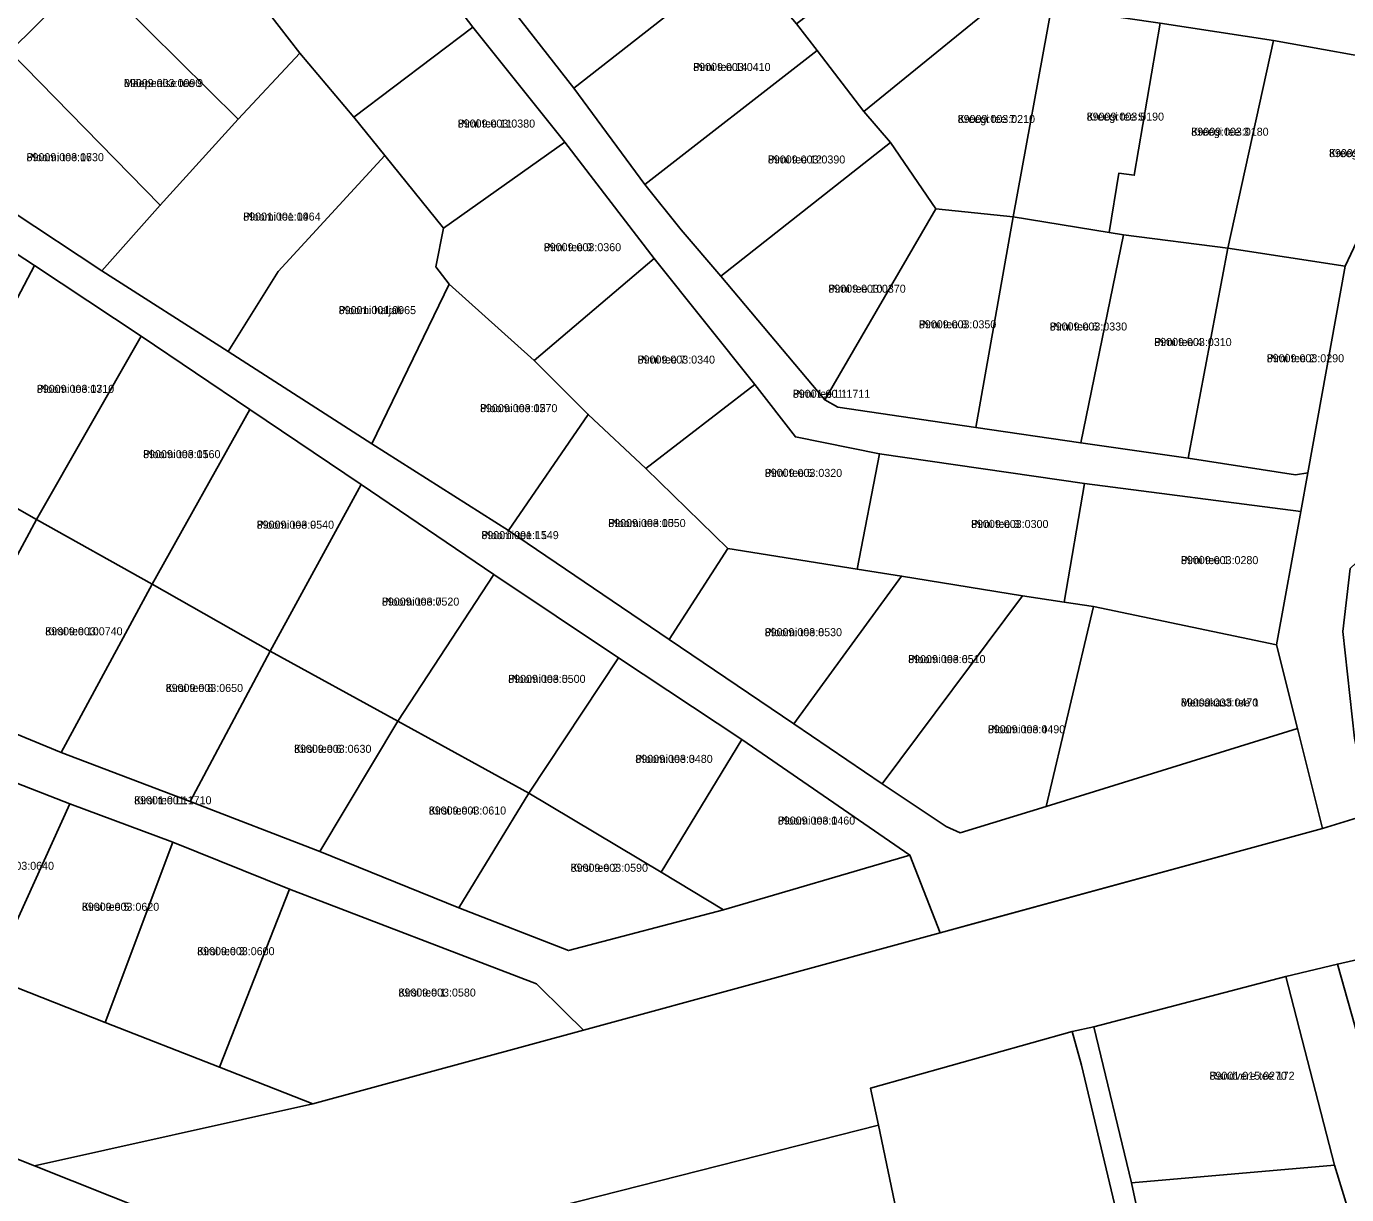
# Model space of a CAD drawing. Extents: x 526849 to 562296, y 6591741 to 6618546.
# Drawn here: x 550134 to 550381.5, y 6595204.6 to 6595423.5 of the extents above; entities that cross this region are included whole.
import ezdxf

# ---------------------------------------------------------------- set-up
doc = ezdxf.new("R2010")
doc.units = 0
for name, color, linetype in [('L_AADRESS', 7, 'Continuous'), ('PIIR', 7, 'Continuous'), ('TUNNUS', 7, 'Continuous')]:
    doc.layers.add(name, color=color, linetype=linetype)

msp = doc.modelspace()

# ---------------------------------------------------------------- linework, layer by layer
at = {"layer": 'PIIR'}
for points in [[(550133.67, 6595432.31), (550155.69, 6595454.08), (550177.9, 6595477.8), (550181.9, 6595482.35), (550184.6, 6595480.22), (550216.42, 6595494.1), (550236.49, 6595502.69), (550256.68, 6595511.13), (550276.73, 6595520.07), (550297, 6595528.59), (550317.16, 6595537.15), (550339.23, 6595546.47), (550339.99, 6595551.41), (550351.62, 6595539.11), (550344.09, 6595539.41), (550311.84, 6595526.1), (550274.57, 6595510.33), (550264.51, 6595506.56), (550217.82, 6595487), (550189.26, 6595473.4), (550181.17, 6595469.21), (550162.02, 6595449.78), (550145.92, 6595433.61), (550130.87, 6595418.77)], [(550222.92, 6595429.47), (550236.61, 6595411.93), (550249.93, 6595393.86), (550256.76, 6595385.36), (550264.2, 6595376.65), (550283.66, 6595353.47), (550286.08, 6595352.15), (550312.01, 6595348.31), (550331.64, 6595345.44), (550351.81, 6595342.57), (550371.93, 6595339.44), (550374.19, 6595339.79), (550372.89, 6595332.58), (550332.38, 6595337.82), (550293.95, 6595343.4), (550278.16, 6595346.54), (550270.55, 6595356.36), (550251.71, 6595379.97), (550234.91, 6595401.8), (550217.7, 6595423.35), (550200.65, 6595445.7)], [(550385.87, 6595275.93), (550376.95, 6595273.16), (550372.26, 6595291.93), (550368.37, 6595307.6), (550372.89, 6595332.58), (550374.19, 6595339.79), (550381.2, 6595378.54), (550397.15, 6595412.27)], [(550114.46, 6595399.93), (550148.12, 6595377.67), (550171.8, 6595362.53), (550198.75, 6595345.24), (550224.37, 6595329.01), (550254.51, 6595308.56), (550277.87, 6595292.77), (550294.45, 6595281.57), (550306.42, 6595273.54), (550309.06, 6595272.34), (550325.18, 6595277.3), (550372.26, 6595291.93), (550376.95, 6595273.16), (550310.72, 6595255.1), (550305.29, 6595253.63), (550299.6, 6595268.18), (550268.11, 6595289.85), (550245, 6595305.16), (550221.62, 6595320.78), (550196.73, 6595337.61), (550175.9, 6595351.71), (550155.54, 6595365.43), (550135.54, 6595378.67), (550110.47, 6595395.05)], [(550382.17, 6595321.9), (550380.79, 6595310.1), (550382.94, 6595290.13)], [(550412.29, 6595255.21), (550379.75, 6595247.75), (550370.12, 6595245.41), (550334.08, 6595236), (550330.01, 6595235.1), (550292.23, 6595224.49), (550293.71, 6595217.55), (550233.97, 6595202.37), (550185.55, 6595190.06), (550135.5, 6595209.95), (550187.67, 6595221.58), (550238.41, 6595235.4), (550305.29, 6595253.63), (550376.95, 6595273.16), (550385.87, 6595275.93)], [(550386.86, 6595185.21), (550379.19, 6595210.08), (550370.12, 6595245.41), (550379.75, 6595247.75), (550389.59, 6595212.94)], [(550127.33, 6595245.23), (550148.74, 6595236.84), (550170.21, 6595228.42), (550187.67, 6595221.58), (550135.5, 6595209.95), (550125.06, 6595214.11)]]:
    msp.add_lwpolyline(points, dxfattribs=at)
for points in [[(550274.57, 6595510.33), (550273.24, 6595507.29), (550287.59, 6595489.02), (550302.08, 6595470.86), (550315.81, 6595453.36), (550321.88, 6595445.26), (550331.77, 6595435.57), (550346.18, 6595432.1), (550367.58, 6595428.49), (550389.84, 6595423.69), (550397.74, 6595423.6), (550400.68, 6595425.43), (550397.15, 6595412.27), (550396.01, 6595413.13), (550392.08, 6595416.48), (550367.75, 6595420.82), (550346.52, 6595424.08), (550326.17, 6595427.05), (550322.05, 6595432.84), (550310.38, 6595448.61), (550297.41, 6595464.3), (550285.41, 6595479.94), (550272.44, 6595496.82), (550264.51, 6595506.56)], [(550222.92, 6595429.47), (550253.47, 6595453.37), (550265.34, 6595439.36), (550267.86, 6595436.38), (550236.61, 6595411.93)], [(550145.92, 6595433.61), (550162.02, 6595449.78), (550179.45, 6595425.96), (550185.27, 6595418.45), (550173.72, 6595406.1)], [(550278.39, 6595423.95), (550310.38, 6595448.61), (550322.05, 6595432.84), (550290.97, 6595407.56), (550282.24, 6595418.94)], [(550179.45, 6595425.96), (550200.65, 6595445.7), (550217.7, 6595423.35), (550195.41, 6595406.46), (550185.27, 6595418.45)], [(550236.61, 6595411.93), (550267.86, 6595436.38), (550278.39, 6595423.95), (550282.24, 6595418.94), (550249.93, 6595393.86)], [(550130.87, 6595418.77), (550145.92, 6595433.61), (550173.72, 6595406.1), (550159.1, 6595389.97)], [(550290.97, 6595407.56), (550322.05, 6595432.84), (550326.17, 6595427.05), (550318.97, 6595387.8), (550304.45, 6595389.31), (550295.99, 6595401.74)], [(550318.97, 6595387.8), (550326.17, 6595427.05), (550346.52, 6595424.08), (550341.67, 6595395.58), (550338.78, 6595395.97), (550336.97, 6595384.87)], [(550195.41, 6595406.46), (550217.7, 6595423.35), (550234.91, 6595401.8), (550212.17, 6595385.68), (550201.18, 6595399.3)], [(550341.67, 6595395.58), (550346.52, 6595424.08), (550367.75, 6595420.82), (550359.22, 6595381.91), (550339.65, 6595384.43), (550336.97, 6595384.87), (550338.78, 6595395.97)], [(550359.22, 6595381.91), (550367.75, 6595420.82), (550392.08, 6595416.48), (550396.01, 6595413.13), (550397.15, 6595412.27), (550381.2, 6595378.54)], [(550114.16, 6595401.16), (550130.87, 6595418.77), (550159.1, 6595389.97), (550148.12, 6595377.67), (550114.46, 6595399.93)], [(550171.8, 6595362.53), (550148.12, 6595377.67), (550159.1, 6595389.97), (550173.72, 6595406.1), (550185.27, 6595418.45), (550195.41, 6595406.46), (550201.18, 6595399.3), (550181.18, 6595377.52)], [(550256.76, 6595385.36), (550249.93, 6595393.86), (550282.24, 6595418.94), (550290.97, 6595407.56), (550295.99, 6595401.74), (550264.2, 6595376.65)], [(550212.17, 6595385.68), (550234.91, 6595401.8), (550251.71, 6595379.97), (550229.16, 6595360.89), (550213.27, 6595375.17), (550210.77, 6595378.41)], [(550264.2, 6595376.65), (550295.99, 6595401.74), (550304.45, 6595389.31), (550283.66, 6595353.47)], [(550198.75, 6595345.24), (550171.8, 6595362.53), (550181.18, 6595377.52), (550201.18, 6595399.3), (550212.17, 6595385.68), (550210.77, 6595378.41), (550213.27, 6595375.17)], [(550109.45, 6595394.57), (550110.47, 6595395.05), (550135.54, 6595378.67), (550122.02, 6595353.14), (550095.16, 6595368.33)], [(550283.66, 6595353.47), (550304.45, 6595389.31), (550318.97, 6595387.8), (550312.01, 6595348.31), (550286.08, 6595352.15)], [(550318.97, 6595387.8), (550336.97, 6595384.87), (550339.65, 6595384.43), (550331.64, 6595345.44), (550312.01, 6595348.31)], [(550339.65, 6595384.43), (550359.22, 6595381.91), (550351.81, 6595342.57), (550331.64, 6595345.44)], [(550359.22, 6595381.91), (550381.2, 6595378.54), (550374.19, 6595339.79), (550371.93, 6595339.44), (550351.81, 6595342.57)], [(550122.02, 6595353.14), (550135.54, 6595378.67), (550155.54, 6595365.43), (550135.87, 6595331.06), (550116.39, 6595342.14)], [(550239.32, 6595350.77), (550229.16, 6595360.89), (550251.71, 6595379.97), (550270.55, 6595356.36), (550250.14, 6595340.62)], [(550198.75, 6595345.24), (550213.27, 6595375.17), (550229.16, 6595360.89), (550239.32, 6595350.77), (550224.37, 6595329.01)], [(550135.87, 6595331.06), (550155.54, 6595365.43), (550175.9, 6595351.71), (550157.61, 6595318.98)], [(550250.14, 6595340.62), (550270.55, 6595356.36), (550278.16, 6595346.54), (550293.95, 6595343.4), (550289.75, 6595321.76), (550265.46, 6595325.64)], [(550157.61, 6595318.98), (550175.9, 6595351.71), (550196.73, 6595337.61), (550179.68, 6595306.42)], [(550224.37, 6595329.01), (550239.32, 6595350.77), (550250.14, 6595340.62), (550265.46, 6595325.64), (550254.51, 6595308.56)], [(550116.39, 6595342.14), (550135.87, 6595331.06), (550117.45, 6595296.9), (550095.77, 6595305.4), (550108.9, 6595328.43)], [(550289.75, 6595321.76), (550293.95, 6595343.4), (550332.38, 6595337.82), (550328.53, 6595315.58), (550320.7, 6595316.79), (550298.06, 6595320.47)], [(550179.68, 6595306.42), (550196.73, 6595337.61), (550221.62, 6595320.78), (550203.63, 6595293.29)], [(550328.53, 6595315.58), (550332.38, 6595337.82), (550372.89, 6595332.58), (550368.37, 6595307.6), (550334.01, 6595314.78)], [(550140.54, 6595287.39), (550117.45, 6595296.9), (550135.87, 6595331.06), (550157.61, 6595318.98)], [(550408.07, 6595282.93), (550385.84, 6595275.93), (550382.94, 6595290.13), (550380.79, 6595310.1), (550382.17, 6595321.9), (550385.6, 6595325.13), (550401.24, 6595327.17)], [(550254.51, 6595308.56), (550265.46, 6595325.64), (550289.75, 6595321.76), (550298.06, 6595320.47), (550277.87, 6595292.77)], [(550059.04, 6595320.02), (550067.09, 6595316.68), (550095.77, 6595305.4), (550117.45, 6595296.9), (550140.54, 6595287.39), (550164.73, 6595278.22), (550189, 6595268.89), (550215.08, 6595258.28), (550235.61, 6595250.3), (550264.68, 6595257.96), (550299.6, 6595268.18), (550305.29, 6595253.63), (550238.41, 6595235.4), (550234.96, 6595238.81), (550229.64, 6595244.07), (550183.3, 6595261.78), (550161.47, 6595270.64), (550142.13, 6595277.79), (550120.75, 6595286.11), (550099.45, 6595293.64), (550078.39, 6595302.24), (550057.3, 6595310.58), (550054.52, 6595311.87)], [(550203.63, 6595293.29), (550221.62, 6595320.78), (550245, 6595305.16), (550228.19, 6595279.82)], [(550277.87, 6595292.77), (550298.06, 6595320.47), (550320.7, 6595316.79), (550294.45, 6595281.57)], [(550140.54, 6595287.39), (550157.61, 6595318.98), (550179.68, 6595306.42), (550164.73, 6595278.22)], [(550294.45, 6595281.57), (550320.7, 6595316.79), (550328.53, 6595315.58), (550334.01, 6595314.78), (550325.18, 6595277.3), (550309.06, 6595272.34), (550306.42, 6595273.54)], [(550325.18, 6595277.3), (550334.01, 6595314.78), (550368.37, 6595307.6), (550372.26, 6595291.93)], [(550164.73, 6595278.22), (550179.68, 6595306.42), (550203.63, 6595293.29), (550189, 6595268.89)], [(550228.19, 6595279.82), (550245, 6595305.16), (550268.11, 6595289.85), (550253, 6595264.96)], [(550215.08, 6595258.28), (550189, 6595268.89), (550203.63, 6595293.29), (550228.19, 6595279.82)], [(550299.6, 6595268.18), (550264.68, 6595257.96), (550253, 6595264.96), (550268.11, 6595289.85)], [(550107.23, 6595253.12), (550120.75, 6595286.11), (550142.13, 6595277.79), (550127.33, 6595245.23)], [(550235.61, 6595250.3), (550215.08, 6595258.28), (550228.19, 6595279.82), (550253, 6595264.96), (550264.68, 6595257.96)], [(550127.33, 6595245.23), (550142.13, 6595277.79), (550161.47, 6595270.64), (550148.74, 6595236.84)], [(550148.74, 6595236.84), (550161.47, 6595270.64), (550183.3, 6595261.78), (550170.21, 6595228.42)], [(550229.64, 6595244.07), (550234.96, 6595238.81), (550238.41, 6595235.4), (550187.67, 6595221.58), (550170.21, 6595228.42), (550183.3, 6595261.78)], [(550412.29, 6595255.21), (550419.98, 6595221.15), (550389.59, 6595212.94), (550379.75, 6595247.75)], [(550334.08, 6595236), (550370.12, 6595245.41), (550379.19, 6595210.08), (550341.16, 6595206.77)], [(550293.71, 6595217.55), (550292.23, 6595224.49), (550330.01, 6595235.1), (550331.78, 6595228.82), (550337.66, 6595204.17), (550338.98, 6595198.73), (550345.4, 6595167.23), (550331.99, 6595164.15), (550302.47, 6595175.66)], [(550346.9, 6595179.94), (550352.56, 6595155.1), (550331.99, 6595164.15), (550345.4, 6595167.23), (550338.98, 6595198.73), (550337.66, 6595204.17), (550331.78, 6595228.82), (550330.01, 6595235.1), (550334.08, 6595236), (550341.16, 6595206.77)], [(550233.97, 6595202.37), (550293.71, 6595217.55), (550302.47, 6595175.66)], [(550341.16, 6595206.77), (550379.19, 6595210.08), (550386.86, 6595185.21), (550346.9, 6595179.94)]]:
    msp.add_lwpolyline(points, close=True, dxfattribs=at)

# ---------------------------------------------------------------- texts
at = {"layer": 'L_AADRESS'}
for s, p in [('Pirni tee 14', (550259, 6595415.12)), ('Mäepealse tee 9', (550152.29, 6595412.11)), ('Pirni tee 11', (550214.86, 6595404.52)), ('Kreegi tee 7', (550308.57, 6595405.38)), ('Kreegi tee 5', (550332.75, 6595405.82)), ('Kreegi tee 3', (550352.36, 6595402.99)), ('Ploomi tee 16', (550134.03, 6595398.22)), ('Pirni tee 12', (550273, 6595397.79)), ('Kreegi tee 1', (550378.18, 6595398.98)), ('Ploomi tee 14', (550174.65, 6595387.09)), ('Pirni tee 9', (550230.99, 6595381.35)), ('Pirni tee 10', (550284.33, 6595373.57)), ('Ploomi haljak', (550192.54, 6595369.56)), ('Pirni tee 8', (550301.31, 6595366.9)), ('Pirni tee 6', (550325.83, 6595366.49)), ('Pirni tee 4', (550345.43, 6595363.58)), ('Pirni tee 7', (550248.58, 6595360.29)), ('Pirni tee 2', (550366.51, 6595360.54)), ('Ploomi tee 13', (550135.96, 6595354.81)), ('Pirni tee L1', (550277.68, 6595353.88)), ('Ploomi tee 12', (550219.04, 6595351.19)), ('Ploomi tee 11', (550155.88, 6595342.57)), ('Pirni tee 5', (550272.42, 6595339.06)), ('Ploomi tee 9', (550177.17, 6595329.35)), ('Ploomi tee 10', (550243.08, 6595329.66)), ('Pirni tee 3', (550311.09, 6595329.49)), ('Ploomi tee L1', (550219.29, 6595327.4)), ('Pirni tee 1', (550350.43, 6595322.71)), ('Ploomi tee 7', (550200.65, 6595314.94)), ('Kirsi tee 10', (550137.53, 6595309.38)), ('Ploomi tee 8', (550272.39, 6595309.21)), ('Ploomi tee 6', (550299.29, 6595304.16)), ('Ploomi tee 5', (550224.32, 6595300.46)), ('Kirsi tee 8', (550160.11, 6595298.76)), ('Metsakasti tee 1', (550350.42, 6595296.04)), ('Ploomi tee 4', (550314.23, 6595291.02)), ('Kirsi tee 6', (550184.18, 6595287.35)), ('Ploomi tee 3', (550248.15, 6595285.47)), ('Kirsi tee L1', (550154.2, 6595277.71)), ('Kirsi tee 4', (550209.43, 6595275.79)), ('Ploomi tee 1', (550274.86, 6595273.91)), ('Kirsi tee 2', (550236.02, 6595265.06)), ('Kirsi tee 5', (550144.4, 6595257.75)), ('Kirsi tee 3', (550166.02, 6595249.43)), ('Kirsi tee 1', (550203.74, 6595241.68)), ('Randvere tee 172', (550355.78, 6595226.09))]:
    msp.add_text(s, height=1.5, dxfattribs=at).set_placement(p)
at = {"layer": 'TUNNUS'}
for s, p in [('89009:003:0410', (550259, 6595415.12)), ('89009:003:0090', (550152.29, 6595412.11)), ('89009:003:0380', (550214.86, 6595404.52)), ('89009:003:0210', (550308.57, 6595405.38)), ('89009:003:0190', (550332.75, 6595405.82)), ('89009:003:0180', (550352.36, 6595402.99)), ('89009:003:0730', (550134.03, 6595398.22)), ('89009:003:0390', (550273, 6595397.79)), ('89009:003:0160', (550378.18, 6595398.98)), ('89001:001:0964', (550174.65, 6595387.09)), ('89009:003:0360', (550230.99, 6595381.35)), ('89009:003:0370', (550284.33, 6595373.57)), ('89001:001:0965', (550192.54, 6595369.56)), ('89009:003:0350', (550301.31, 6595366.9)), ('89009:003:0330', (550325.83, 6595366.49)), ('89009:003:0310', (550345.43, 6595363.58)), ('89009:003:0340', (550248.58, 6595360.29)), ('89009:003:0290', (550366.51, 6595360.54)), ('89009:003:0710', (550135.96, 6595354.81)), ('89001:001:1711', (550277.68, 6595353.88)), ('89009:003:0570', (550219.04, 6595351.19)), ('89009:003:0560', (550155.88, 6595342.57)), ('89009:003:0320', (550272.42, 6595339.06)), ('89009:003:0540', (550177.17, 6595329.35)), ('89009:003:0550', (550243.08, 6595329.66)), ('89009:003:0300', (550311.09, 6595329.49)), ('89001:001:1549', (550219.29, 6595327.4)), ('89009:003:0280', (550350.43, 6595322.71)), ('89009:003:0520', (550200.65, 6595314.94)), ('89009:003:0740', (550137.53, 6595309.38)), ('89009:003:0530', (550272.39, 6595309.21)), ('89009:003:0510', (550299.29, 6595304.16)), ('89009:003:0500', (550224.32, 6595300.46)), ('89009:003:0650', (550160.11, 6595298.76)), ('89009:003:0470', (550350.42, 6595296.04)), ('89009:003:0490', (550314.23, 6595291.02)), ('89009:003:0630', (550184.18, 6595287.35)), ('89009:003:0480', (550248.15, 6595285.47)), ('89001:001:1710', (550154.2, 6595277.71)), ('89009:003:0610', (550209.43, 6595275.79)), ('89009:003:0460', (550274.86, 6595273.91)), ('89009:003:0640', (550124.68, 6595265.43)), ('89009:003:0590', (550236.02, 6595265.06)), ('89009:003:0620', (550144.4, 6595257.75)), ('89009:003:0600', (550166.02, 6595249.43)), ('89009:003:0580', (550203.74, 6595241.68)), ('89001:015:0270', (550355.78, 6595226.09))]:
    msp.add_text(s, height=1.5, dxfattribs=at).set_placement(p)

doc.saveas('drawing.dxf')
